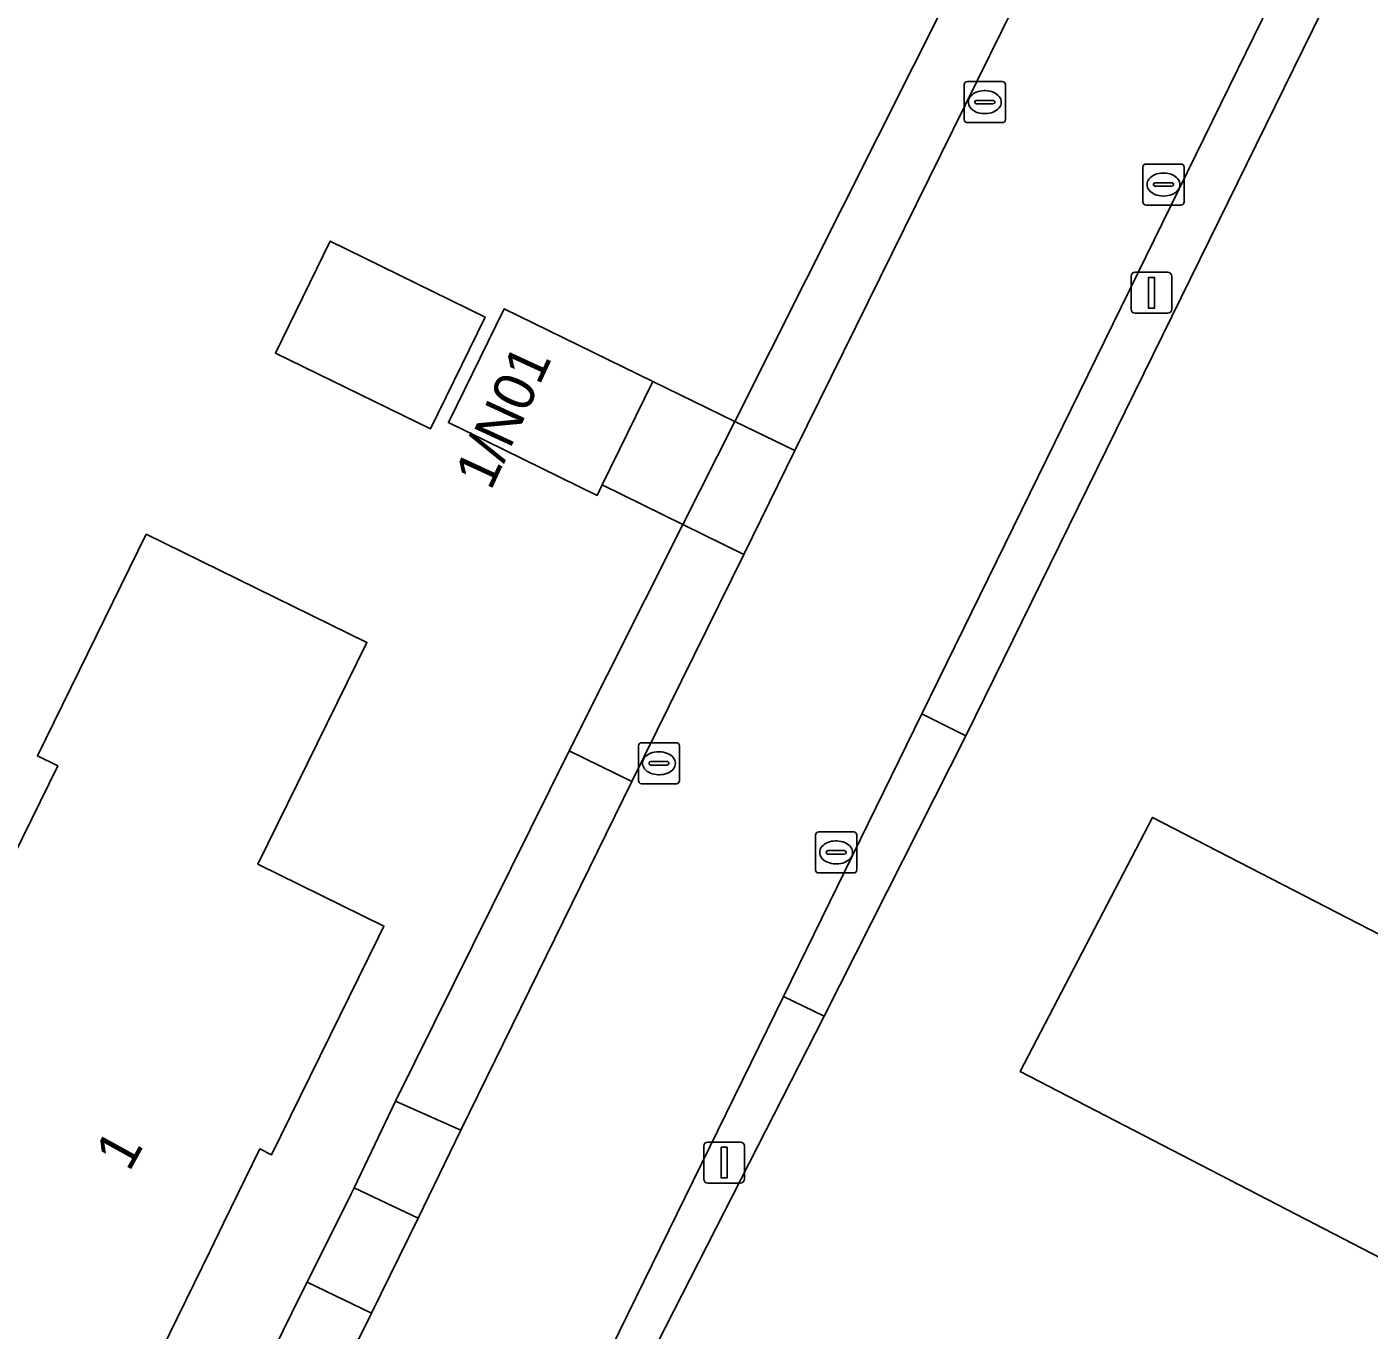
# Model space of a CAD drawing. Extents: x 157320 to 158835, y 386650 to 388491.
# Drawn here: x 158373.09 to 158405.8, y 387359.1 to 387390.87 of the extents above; entities that cross this region are included whole.
import ezdxf

# ---------------------------------------------------------------- set-up
doc = ezdxf.new("R2010")
doc.units = 0
for name, color, linetype in [('IMGEO_Berm_groen', 7, 'Continuous'), ('IMGEO_Erf', 7, 'Continuous'), ('IMGEO_Kolk', 7, 'Continuous'), ('IMGEO_Lichtmast', 7, 'Continuous'), ('IMGEO_Pand', 7, 'Continuous'), ('IMGEO_Pand_nummerreeks', 7, 'Continuous'), ('IMGEO_Rijbaan_lokaal_gesloten', 7, 'Continuous'), ('IMGEO_Voetpad_open', 7, 'Continuous')]:
    doc.layers.add(name, color=color, linetype=linetype)

msp = doc.modelspace()

# ---------------------------------------------------------------- linework, layer by layer
at = {"layer": 'IMGEO_Berm_groen'}
for points in [[(158399.518, 387396.201), (158398.182, 387396.869), (158390.338, 387381.255), (158391.802, 387380.54)], [(158405.096, 387392.186), (158404.006, 387392.712), (158394.901, 387374.125), (158395.972, 387373.589)], [(158390.556, 387378.011), (158389.074, 387378.741), (158386.302, 387373.222), (158387.83, 387372.479)], [(158392.519, 387366.754), (158391.524, 387367.232), (158383.133, 387350.105), (158383.36, 387348.805)], [(158383.666, 387363.978), (158382.072, 387364.684), (158381.062, 387362.567), (158382.62, 387361.83)], [(158381.484, 387359.515), (158379.915, 387360.272), (158379.759, 387359.954), (158372.405, 387344.98), (158370.438, 387344.152), (158373.022, 387342.389)]]:
    msp.add_lwpolyline(points, close=True, dxfattribs=at)
at = {"layer": 'IMGEO_Erf'}
for points in [[(158407.965, 387398.02), (158405.559, 387393.127), (158405.096, 387392.186), (158395.972, 387373.589), (158392.519, 387366.754), (158383.36, 387348.805), (158380.749, 387343.51), (158378.479, 387339.098), (158379.263, 387338.638), (158380.622, 387337.844)], [(158369.932, 387344.497), (158370.438, 387344.152), (158372.405, 387344.98), (158379.759, 387359.954), (158379.915, 387360.272), (158380.991, 387362.424), (158381.062, 387362.567), (158382.072, 387364.684), (158386.302, 387373.222), (158389.074, 387378.741), (158387.111, 387379.708), (158386.985, 387379.451), (158383.361, 387381.223), (158384.719, 387384.001), (158388.343, 387382.229), (158390.338, 387381.255), (158398.182, 387396.869)]]:
    msp.add_lwpolyline(points, dxfattribs=at)
for points in [[(158384.259, 387383.794), (158382.927, 387381.07), (158379.144, 387382.919), (158380.476, 387385.644)], [(158375.998, 387378.502), (158381.374, 387375.861), (158378.72, 387370.458), (158381.79, 387368.95), (158381.649, 387368.664), (158379.052, 387363.376), (158378.764, 387363.518), (158377.882, 387361.713), (158377.552, 387361.038), (158374.382, 387354.554), (158373.941, 387354.77), (158370.211, 387352.374), (158370.074, 387352.095), (158363.78, 387355.17), (158365.985, 387359.658), (158369.076, 387365.951), (158370.181, 387365.408), (158373.839, 387372.856), (158373.344, 387373.099)], [(158406.79, 387360.49), (158397.29, 387365.41), (158400.52, 387371.6), (158410.024, 387366.695)]]:
    msp.add_lwpolyline(points, close=True, dxfattribs=at)
at = {"layer": 'IMGEO_Kolk'}
for p, q in [((158396.006, 387389.536), (158396.858, 387389.536)), ((158395.931, 387388.61), (158395.931, 387389.462)), ((158396.419, 387389.316), (158396.444, 387389.316)), ((158396.932, 387389.462), (158396.932, 387388.61)), ((158396.19, 387389.03), (158396.19, 387389.042)), ((158396.628, 387388.993), (158396.23, 387388.993)), ((158396.233, 387389.079), (158396.631, 387389.079)), ((158396.674, 387389.042), (158396.674, 387389.03)), ((158396.858, 387388.536), (158396.006, 387388.536)), ((158396.442, 387388.756), (158396.417, 387388.756)), ((158400.285, 387386.601), (158400.285, 387387.453)), ((158400.36, 387387.527), (158401.212, 387387.527)), ((158400.773, 387387.307), (158400.798, 387387.307)), ((158401.286, 387387.453), (158401.286, 387386.601)), ((158400.544, 387387.021), (158400.544, 387387.033)), ((158400.982, 387386.984), (158400.584, 387386.984)), ((158400.587, 387387.07), (158400.985, 387387.07)), ((158401.028, 387387.033), (158401.028, 387387.021)), ((158400.796, 387386.747), (158400.771, 387386.747)), ((158401.212, 387386.527), (158400.36, 387386.527)), ((158387.99, 387372.494), (158387.99, 387373.346)), ((158388.065, 387373.42), (158388.917, 387373.42)), ((158388.478, 387373.2), (158388.503, 387373.2)), ((158388.991, 387373.346), (158388.991, 387372.494)), ((158388.249, 387372.914), (158388.249, 387372.926)), ((158388.687, 387372.877), (158388.289, 387372.877)), ((158388.292, 387372.963), (158388.69, 387372.963)), ((158388.733, 387372.926), (158388.733, 387372.914)), ((158388.501, 387372.64), (158388.476, 387372.64)), ((158388.917, 387372.42), (158388.065, 387372.42)), ((158392.384, 387371.247), (158393.236, 387371.247)), ((158392.309, 387370.321), (158392.309, 387371.173)), ((158392.797, 387371.027), (158392.822, 387371.027)), ((158393.31, 387371.173), (158393.31, 387370.321)), ((158392.568, 387370.741), (158392.568, 387370.753)), ((158393.006, 387370.704), (158392.608, 387370.704)), ((158392.611, 387370.79), (158393.009, 387370.79)), ((158393.052, 387370.753), (158393.052, 387370.741)), ((158393.236, 387370.247), (158392.384, 387370.247)), ((158392.82, 387370.467), (158392.795, 387370.467))]:
    msp.add_line(p, q, dxfattribs=at)
for points in [[(158396.006, 387389.536), (158396.858, 387389.536)], [(158395.931, 387388.61), (158395.931, 387389.462)], [(158396.932, 387389.462), (158396.932, 387388.61)], [(158396.858, 387388.536), (158396.006, 387388.536)], [(158400.285, 387386.601), (158400.285, 387387.453)], [(158400.36, 387387.527), (158401.212, 387387.527)], [(158401.286, 387387.453), (158401.286, 387386.601)], [(158401.212, 387386.527), (158400.36, 387386.527)], [(158387.99, 387372.494), (158387.99, 387373.346)], [(158388.065, 387373.42), (158388.917, 387373.42)], [(158388.991, 387373.346), (158388.991, 387372.494)], [(158388.917, 387372.42), (158388.065, 387372.42)], [(158392.384, 387371.247), (158393.236, 387371.247)], [(158392.309, 387370.321), (158392.309, 387371.173)], [(158393.31, 387371.173), (158393.31, 387370.321)], [(158393.236, 387370.247), (158392.384, 387370.247)]]:
    msp.add_lwpolyline(points, dxfattribs=at)
for centre, radius, start, end in [((158396.008, 387389.46), 0.0765, 91.552, 178.448), ((158396.008, 387389.46), 0.0765, 91.552, 178.448), ((158396.856, 387389.46), 0.0765, 1.552, 88.448), ((158396.856, 387389.46), 0.0765, 1.552, 88.448), ((158396.23, 387389.039), 0.0403, 85.8775, 175.7526), ((158396.227, 387389.029), 0.0366, 178.938, 274.7102), ((158396.631, 387389.036), 0.043, 264.8664, 352.4533), ((158396.635, 387389.041), 0.0386, 1.7309, 96.639), ((158396.008, 387388.612), 0.0765, 181.552, 268.448), ((158396.008, 387388.612), 0.0765, 181.552, 268.448), ((158396.856, 387388.612), 0.0765, 271.552, 358.448), ((158396.856, 387388.612), 0.0765, 271.552, 358.448), ((158400.362, 387387.451), 0.0765, 91.552, 178.448), ((158400.362, 387387.451), 0.0765, 91.552, 178.448), ((158401.21, 387387.451), 0.0765, 1.552, 88.448), ((158401.21, 387387.451), 0.0765, 1.552, 88.448), ((158400.584, 387387.03), 0.0403, 85.8775, 175.7526), ((158400.581, 387387.02), 0.0366, 178.938, 274.7102), ((158400.985, 387387.027), 0.043, 264.8664, 352.4533), ((158400.989, 387387.032), 0.0386, 1.7309, 96.639), ((158400.362, 387386.603), 0.0765, 181.552, 268.448), ((158400.362, 387386.603), 0.0765, 181.552, 268.448), ((158401.21, 387386.603), 0.0765, 271.552, 358.448), ((158401.21, 387386.603), 0.0765, 271.552, 358.448), ((158388.067, 387373.344), 0.0765, 91.552, 178.448), ((158388.067, 387373.344), 0.0765, 91.552, 178.448), ((158388.915, 387373.344), 0.0765, 1.552, 88.448), ((158388.915, 387373.344), 0.0765, 1.552, 88.448), ((158388.289, 387372.923), 0.0403, 85.8775, 175.7526), ((158388.286, 387372.913), 0.0366, 178.938, 274.7102), ((158388.69, 387372.92), 0.043, 264.8664, 352.4533), ((158388.694, 387372.925), 0.0386, 1.7309, 96.639), ((158388.067, 387372.496), 0.0765, 181.552, 268.448), ((158388.067, 387372.496), 0.0765, 181.552, 268.448), ((158388.915, 387372.496), 0.0765, 271.552, 358.448), ((158388.915, 387372.496), 0.0765, 271.552, 358.448), ((158392.386, 387371.171), 0.0765, 91.552, 178.448), ((158392.386, 387371.171), 0.0765, 91.552, 178.448), ((158393.234, 387371.171), 0.0765, 1.552, 88.448), ((158393.234, 387371.171), 0.0765, 1.552, 88.448), ((158392.608, 387370.75), 0.0403, 85.8775, 175.7526), ((158392.605, 387370.74), 0.0366, 178.938, 274.7102), ((158393.009, 387370.747), 0.043, 264.8664, 352.4533), ((158393.013, 387370.752), 0.0386, 1.7309, 96.639), ((158392.386, 387370.323), 0.0765, 181.552, 268.448), ((158392.386, 387370.323), 0.0765, 181.552, 268.448), ((158393.234, 387370.323), 0.0765, 271.552, 358.448), ((158393.234, 387370.323), 0.0765, 271.552, 358.448)]:
    msp.add_arc(centre, radius, start, end, dxfattribs=at)
for centre, major_axis, ratio, start_param, end_param in [((158396.418, 387389.036), (-0.387, 0.002), 0.722429, 4.712389, 7.853982), ((158396.443, 387389.036), (-0.39, 0.002), 0.717154, 1.570796, 4.712389), ((158400.772, 387387.027), (-0.387, 0.002), 0.722429, 4.712389, 7.853982), ((158400.797, 387387.027), (-0.39, 0.002), 0.717154, 1.570796, 4.712389), ((158388.477, 387372.92), (-0.387, 0.002), 0.722429, 4.712389, 7.853982), ((158388.502, 387372.92), (-0.39, 0.002), 0.717154, 1.570796, 4.712389), ((158392.796, 387370.747), (-0.387, 0.002), 0.722429, 4.712389, 7.853982), ((158392.821, 387370.747), (-0.39, 0.002), 0.717154, 1.570796, 4.712389)]:
    msp.add_ellipse(centre, major_axis=major_axis, ratio=ratio, start_param=start_param, end_param=end_param, dxfattribs=at)
at = {"layer": 'IMGEO_Lichtmast'}
for p, q in [((158399.997, 387383.99), (158399.997, 387384.79)), ((158399.997, 387384.79), (158399.997, 387383.99)), ((158400.097, 387384.89), (158400.887, 387384.89)), ((158400.887, 387384.89), (158400.097, 387384.89)), ((158400.987, 387384.79), (158400.987, 387383.99)), ((158400.987, 387383.99), (158400.987, 387384.79)), ((158400.887, 387383.89), (158400.097, 387383.89)), ((158400.097, 387383.89), (158400.887, 387383.89)), ((158389.683, 387363.686), (158390.473, 387363.686)), ((158390.473, 387363.686), (158389.683, 387363.686)), ((158389.583, 387362.786), (158389.583, 387363.586)), ((158389.583, 387363.586), (158389.583, 387362.786)), ((158390.573, 387363.586), (158390.573, 387362.786)), ((158390.573, 387362.786), (158390.573, 387363.586)), ((158390.473, 387362.686), (158389.683, 387362.686)), ((158389.683, 387362.686), (158390.473, 387362.686))]:
    msp.add_line(p, q, dxfattribs=at)
for points in [[(158400.417, 387384.765), (158400.567, 387384.765), (158400.567, 387384.015), (158400.417, 387384.015), (158400.417, 387384.765)], [(158390.003, 387363.561), (158390.153, 387363.561), (158390.153, 387362.811), (158390.003, 387362.811), (158390.003, 387363.561)]]:
    msp.add_lwpolyline(points, dxfattribs=at)
for centre, start, end in [((158400.097, 387384.79), 90, 180), ((158400.097, 387384.79), 90, 180), ((158400.887, 387384.79), 0, 90), ((158400.887, 387384.79), 360, 90), ((158400.097, 387383.99), 180, 270), ((158400.097, 387383.99), 180, 270), ((158400.887, 387383.99), 270, 0), ((158400.887, 387383.99), 270, 0), ((158389.683, 387363.586), 90, 180), ((158389.683, 387363.586), 90, 180), ((158390.473, 387363.586), 0, 90), ((158390.473, 387363.586), 360, 90), ((158389.683, 387362.786), 180, 270), ((158389.683, 387362.786), 180, 270), ((158390.473, 387362.786), 270, 0), ((158390.473, 387362.786), 270, 0)]:
    msp.add_arc(centre, 0.1, start, end, dxfattribs=at)
at = {"layer": 'IMGEO_Pand'}
for points in [[(158384.259, 387383.794), (158380.476, 387385.644), (158379.144, 387382.919), (158382.927, 387381.07)], [(158388.343, 387382.229), (158384.719, 387384.001), (158383.361, 387381.223), (158386.985, 387379.451), (158387.111, 387379.708)], [(158379.052, 387363.376), (158381.649, 387368.664), (158381.79, 387368.95), (158378.72, 387370.458), (158381.374, 387375.861), (158375.998, 387378.502), (158373.344, 387373.099), (158373.839, 387372.856), (158370.181, 387365.408), (158369.076, 387365.951), (158365.985, 387359.658), (158363.78, 387355.17), (158370.074, 387352.095), (158370.211, 387352.374), (158373.941, 387354.77), (158374.382, 387354.554), (158377.552, 387361.038), (158377.882, 387361.713), (158378.764, 387363.518)], [(158406.79, 387360.49), (158410.024, 387366.695), (158400.52, 387371.6), (158397.29, 387365.41)]]:
    msp.add_lwpolyline(points, close=True, dxfattribs=at)
at = {"layer": 'IMGEO_Rijbaan_lokaal_gesloten'}
for points in [[(158377.027, 387337.637), (158377.321, 387338.327), (158377.906, 387339.434), (158379.789, 387343.279), (158383.133, 387350.105), (158391.524, 387367.232), (158394.901, 387374.125), (158404.006, 387392.712), (158404.475, 387393.669), (158406.863, 387398.534), (158408.96, 387402.807), (158416.441, 387418.371)], [(158408.952, 387414.763), (158404.791, 387406.05), (158404.625, 387406.619), (158400.09, 387397.358), (158399.518, 387396.201), (158391.802, 387380.54), (158390.556, 387378.011), (158387.83, 387372.479), (158383.666, 387363.978), (158382.62, 387361.83), (158381.484, 387359.515), (158373.022, 387342.389), (158372.166, 387340.603)]]:
    msp.add_lwpolyline(points, dxfattribs=at)
at = {"layer": 'IMGEO_Voetpad_open'}
for points in [[(158390.338, 387381.255), (158388.343, 387382.229), (158387.111, 387379.708), (158389.074, 387378.741)], [(158390.556, 387378.011), (158391.802, 387380.54), (158390.338, 387381.255), (158389.074, 387378.741)], [(158394.901, 387374.125), (158391.524, 387367.232), (158392.519, 387366.754), (158395.972, 387373.589)], [(158386.302, 387373.222), (158382.072, 387364.684), (158383.666, 387363.978), (158387.83, 387372.479)], [(158381.062, 387362.567), (158380.991, 387362.424), (158379.915, 387360.272), (158381.484, 387359.515), (158382.62, 387361.83)]]:
    msp.add_lwpolyline(points, close=True, dxfattribs=at)

# ---------------------------------------------------------------- texts
at = {"layer": 'IMGEO_Pand_nummerreeks'}
for s, rotation, p in [('1/N01', 65.2249, (158384.392, 387379.544)), ('1', 61.0343, (158375.582, 387362.939))]:
    msp.add_text(s, height=1, rotation=rotation, dxfattribs=at).set_placement(p)

doc.saveas('drawing.dxf')
